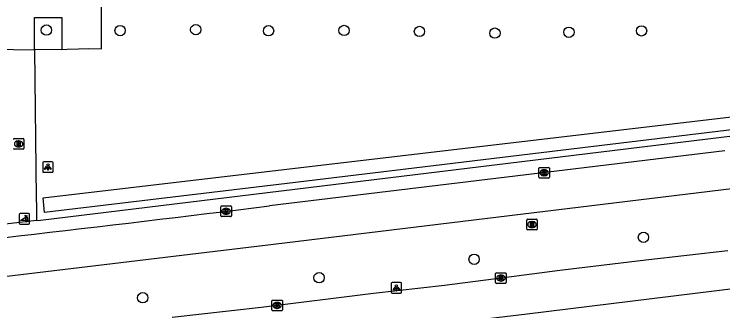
# Model space of a CAD drawing. Extents: x 161477 to 163040, y 383680 to 384868.
# Drawn here: x 161823.4 to 161890.4, y 384034 to 384062 of the extents above; entities that cross this region are included whole.
import ezdxf

# ---------------------------------------------------------------- set-up
doc = ezdxf.new("R2010")
doc.units = 0
for name, color, linetype in [('IMGEO_Boom', 7, 'Continuous'), ('IMGEO_Fietspad_gesloten', 7, 'Continuous'), ('IMGEO_Fietspad_open', 7, 'Continuous'), ('IMGEO_Groenvoorziening', 7, 'Continuous'), ('IMGEO_Haag', 7, 'Continuous'), ('IMGEO_Kolk', 7, 'Continuous'), ('IMGEO_Lichtpunt', 7, 'Continuous'), ('IMGEO_Poller', 7, 'Continuous'), ('IMGEO_Rijbaan_lokaal_gesloten', 7, 'Continuous'), ('IMGEO_Rioolput', 7, 'Continuous'), ('IMGEO_Voetpad_open', 7, 'Continuous')]:
    doc.layers.add(name, color=color, linetype=linetype)

msp = doc.modelspace()

# ---------------------------------------------------------------- linework, layer by layer
at = {"layer": 'IMGEO_Boom'}
for centre in [(161826.476, 384060.48), (161833.45, 384060.427), (161840.597, 384060.521), (161847.475, 384060.422), (161854.616, 384060.446), (161861.742, 384060.351), (161875.871, 384060.276), (161882.732, 384060.407), (161868.872, 384060.192), (161882.911, 384040.92), (161866.909, 384038.844), (161852.248, 384037.112), (161835.585, 384035.217)]:
    msp.add_circle(centre, 0.489, dxfattribs=at)
at = {"layer": 'IMGEO_Fietspad_gesloten'}
for points in [[(161890.591, 384049.076), (161847.567, 384043.886)], [(161782.08, 384032.349), (161789.879, 384033.126), (161791.016, 384033.255), (161792.05, 384033.368), (161793.606, 384033.742), (161822.49, 384037.235), (161847.953, 384040.275), (161896.962, 384046.212)]]:
    msp.add_lwpolyline(points, dxfattribs=at)
msp.add_arc((161441.594, 387334.764), 3315.825, 276.207216, 277.032656, dxfattribs=at)
at = {"layer": 'IMGEO_Fietspad_open'}
for points in [[(161821.363, 384058.691), (161825.37, 384058.621)], [(161825.37, 384058.621), (161825.523, 384044.663), (161825.534, 384043.792), (161825.55, 384042.509)], [(161825.55, 384042.509), (161821.498, 384042.037)]]:
    msp.add_lwpolyline(points, dxfattribs=at)
at = {"layer": 'IMGEO_Groenvoorziening'}
msp.add_lwpolyline([(161827.939, 384058.663), (161825.37, 384058.621)], dxfattribs=at)
at = {"layer": 'IMGEO_Haag'}
msp.add_lwpolyline([(161891.78, 384051.119), (161849.248, 384045.991), (161826.315, 384043.257), (161826.166, 384044.649), (161891.768, 384052.371)], dxfattribs=at)
at = {"layer": 'IMGEO_Kolk'}
for p, q in [((161873.023, 384046.587), (161873.023, 384047.439)), ((161873.098, 384047.513), (161873.95, 384047.513)), ((161874.024, 384047.439), (161874.024, 384046.587)), ((161873.534, 384046.733), (161873.509, 384046.733)), ((161873.511, 384047.293), (161873.536, 384047.293)), ((161873.95, 384046.513), (161873.098, 384046.513)), ((161842.962, 384042.952), (161842.962, 384043.804)), ((161843.037, 384043.878), (161843.889, 384043.878)), ((161843.45, 384043.658), (161843.475, 384043.658)), ((161843.963, 384043.804), (161843.963, 384042.952)), ((161843.889, 384042.878), (161843.037, 384042.878)), ((161843.473, 384043.098), (161843.448, 384043.098)), ((161868.939, 384036.649), (161868.939, 384037.501)), ((161869.014, 384037.575), (161869.866, 384037.575)), ((161869.427, 384037.355), (161869.452, 384037.355)), ((161869.94, 384037.501), (161869.94, 384036.649)), ((161869.45, 384036.795), (161869.425, 384036.795)), ((161869.866, 384036.575), (161869.014, 384036.575)), ((161847.79, 384034.069), (161847.79, 384034.921)), ((161847.865, 384034.995), (161848.717, 384034.995)), ((161848.278, 384034.775), (161848.303, 384034.775)), ((161848.791, 384034.921), (161848.791, 384034.069)), ((161848.717, 384033.995), (161847.865, 384033.995)), ((161848.301, 384034.215), (161848.276, 384034.215))]:
    msp.add_line(p, q, dxfattribs=at)
for points in [[(161873.023, 384046.587), (161873.023, 384047.439)], [(161873.098, 384047.513), (161873.95, 384047.513)], [(161874.024, 384047.439), (161874.024, 384046.587)], [(161873.344, 384047.213), (161873.467, 384047.213), (161873.467, 384047.062), (161873.597, 384047.213), (161873.761, 384047.213), (161873.615, 384047.062), (161873.768, 384046.813), (161873.616, 384046.813), (161873.531, 384046.977), (161873.467, 384046.91), (161873.467, 384046.813), (161873.344, 384046.813), (161873.344, 384047.213)], [(161873.95, 384046.513), (161873.098, 384046.513)], [(161842.962, 384042.952), (161842.962, 384043.804)], [(161843.037, 384043.878), (161843.889, 384043.878)], [(161843.283, 384043.578), (161843.406, 384043.578), (161843.406, 384043.427), (161843.536, 384043.578), (161843.7, 384043.578), (161843.554, 384043.427), (161843.707, 384043.178), (161843.555, 384043.178), (161843.47, 384043.342), (161843.406, 384043.275), (161843.406, 384043.178), (161843.283, 384043.178), (161843.283, 384043.578)], [(161843.963, 384043.804), (161843.963, 384042.952)], [(161843.889, 384042.878), (161843.037, 384042.878)], [(161868.939, 384036.649), (161868.939, 384037.501)], [(161869.014, 384037.575), (161869.866, 384037.575)], [(161869.94, 384037.501), (161869.94, 384036.649)], [(161869.26, 384037.275), (161869.383, 384037.275), (161869.383, 384037.124), (161869.513, 384037.275), (161869.677, 384037.275), (161869.531, 384037.124), (161869.684, 384036.875), (161869.532, 384036.875), (161869.447, 384037.039), (161869.383, 384036.972), (161869.383, 384036.875), (161869.26, 384036.875), (161869.26, 384037.275)], [(161869.866, 384036.575), (161869.014, 384036.575)], [(161847.79, 384034.069), (161847.79, 384034.921)], [(161847.865, 384034.995), (161848.717, 384034.995)], [(161848.111, 384034.695), (161848.234, 384034.695), (161848.234, 384034.544), (161848.364, 384034.695), (161848.528, 384034.695), (161848.382, 384034.544), (161848.535, 384034.295), (161848.383, 384034.295), (161848.298, 384034.459), (161848.234, 384034.392), (161848.234, 384034.295), (161848.111, 384034.295), (161848.111, 384034.695)], [(161848.791, 384034.921), (161848.791, 384034.069)], [(161848.717, 384033.995), (161847.865, 384033.995)]]:
    msp.add_lwpolyline(points, dxfattribs=at)
for centre, start, end in [((161873.1, 384047.437), 91.55205, 178.44795), ((161873.1, 384047.437), 91.55205, 178.44795), ((161873.948, 384047.437), 1.55205, 88.44795), ((161873.948, 384047.437), 1.55205, 88.44795), ((161873.1, 384046.589), 181.55205, 268.44795), ((161873.1, 384046.589), 181.55205, 268.44795), ((161873.948, 384046.589), 271.55205, 358.44795), ((161873.948, 384046.589), 271.55205, 358.44795), ((161843.039, 384043.802), 91.55205, 178.44795), ((161843.039, 384043.802), 91.55205, 178.44795), ((161843.887, 384043.802), 1.55205, 88.44795), ((161843.887, 384043.802), 1.55205, 88.44795), ((161843.039, 384042.954), 181.55205, 268.44795), ((161843.039, 384042.954), 181.55205, 268.44795), ((161843.887, 384042.954), 271.55205, 358.44795), ((161843.887, 384042.954), 271.55205, 358.44795), ((161869.016, 384037.499), 91.55205, 178.44795), ((161869.016, 384037.499), 91.55205, 178.44795), ((161869.864, 384037.499), 1.55205, 88.44795), ((161869.864, 384037.499), 1.55205, 88.44795), ((161869.016, 384036.651), 181.55205, 268.44795), ((161869.016, 384036.651), 181.55205, 268.44795), ((161869.864, 384036.651), 271.55205, 358.44795), ((161869.864, 384036.651), 271.55205, 358.44795), ((161847.867, 384034.919), 91.55205, 178.44795), ((161847.867, 384034.919), 91.55205, 178.44795), ((161848.715, 384034.919), 1.55205, 88.44795), ((161848.715, 384034.919), 1.55205, 88.44795), ((161847.867, 384034.071), 181.55205, 268.44795), ((161847.867, 384034.071), 181.55205, 268.44795), ((161848.715, 384034.071), 271.55205, 358.44795), ((161848.715, 384034.071), 271.55205, 358.44795)]:
    msp.add_arc(centre, 0.0765, start, end, dxfattribs=at)
for centre, major_axis, ratio, start_param, end_param in [((161873.51, 384047.013), (-0.387, 0.002), 0.722429, 4.712389, 7.853982), ((161873.535, 384047.013), (-0.39, 0.002), 0.717154, 1.570796, 4.712389), ((161843.449, 384043.378), (-0.387, 0.002), 0.722429, 4.712389, 7.853982), ((161843.474, 384043.378), (-0.39, 0.002), 0.717154, 1.570796, 4.712389), ((161869.426, 384037.075), (-0.387, 0.002), 0.722429, 4.712389, 7.853982), ((161869.451, 384037.075), (-0.39, 0.002), 0.717154, 1.570796, 4.712389), ((161848.277, 384034.495), (-0.387, 0.002), 0.722429, 4.712389, 7.853982), ((161848.302, 384034.495), (-0.39, 0.002), 0.717154, 1.570796, 4.712389)]:
    msp.add_ellipse(centre, major_axis=major_axis, ratio=ratio, start_param=start_param, end_param=end_param, dxfattribs=at)
at = {"layer": 'IMGEO_Lichtpunt'}
for p, q in [((161827.031, 384048.053), (161826.223, 384048.053)), ((161827.031, 384048.053), (161826.223, 384048.053)), ((161826.129, 384047.958), (161826.129, 384047.151)), ((161826.129, 384047.958), (161826.129, 384047.151)), ((161827.125, 384047.151), (161827.125, 384047.958)), ((161827.125, 384047.151), (161827.125, 384047.958)), ((161826.223, 384047.057), (161827.031, 384047.057)), ((161826.223, 384047.057), (161827.031, 384047.057)), ((161859.961, 384036.644), (161859.153, 384036.644)), ((161859.961, 384036.644), (161859.153, 384036.644)), ((161859.059, 384036.549), (161859.059, 384035.742)), ((161859.059, 384036.549), (161859.059, 384035.742)), ((161860.055, 384035.742), (161860.055, 384036.549)), ((161860.055, 384035.742), (161860.055, 384036.549)), ((161859.153, 384035.648), (161859.961, 384035.648)), ((161859.153, 384035.648), (161859.961, 384035.648))]:
    msp.add_line(p, q, dxfattribs=at)
for points in [[(161826.503, 384047.622), (161826.542, 384047.594), (161826.354, 384047.332), (161826.316, 384047.359), (161826.503, 384047.622)], [(161826.605, 384047.574), (161826.652, 384047.574), (161826.652, 384047.252), (161826.605, 384047.252), (161826.605, 384047.574)], [(161826.715, 384047.594), (161826.753, 384047.621), (161826.94, 384047.359), (161826.901, 384047.331), (161826.715, 384047.594)], [(161859.433, 384036.213), (161859.472, 384036.185), (161859.284, 384035.923), (161859.246, 384035.95), (161859.433, 384036.213)], [(161859.535, 384036.165), (161859.582, 384036.165), (161859.582, 384035.843), (161859.535, 384035.843), (161859.535, 384036.165)], [(161859.645, 384036.185), (161859.683, 384036.212), (161859.87, 384035.95), (161859.831, 384035.922), (161859.645, 384036.185)]]:
    msp.add_lwpolyline(points, dxfattribs=at)
for centre in [(161826.628, 384047.756), (161859.558, 384036.347)]:
    msp.add_circle(centre, 0.0994, dxfattribs=at)
for centre, start, end in [((161826.223, 384047.958), 90, 180), ((161826.223, 384047.958), 90, 180), ((161827.031, 384047.958), 0, 90), ((161827.031, 384047.958), 0, 90), ((161826.223, 384047.151), 180, 270), ((161826.223, 384047.151), 180, 270), ((161827.031, 384047.151), 270, 0), ((161827.031, 384047.151), 270, 360), ((161859.153, 384036.549), 90, 180), ((161859.153, 384036.549), 90, 180), ((161859.961, 384036.549), 0, 90), ((161859.961, 384036.549), 0, 90), ((161859.153, 384035.742), 180, 270), ((161859.153, 384035.742), 180, 270), ((161859.961, 384035.742), 270, 0), ((161859.961, 384035.742), 270, 360)]:
    msp.add_arc(centre, 0.0946, start, end, dxfattribs=at)
at = {"layer": 'IMGEO_Poller'}
for p, q in [((161823.902, 384043.065), (161823.902, 384042.258)), ((161823.902, 384043.065), (161823.902, 384042.258)), ((161824.804, 384043.16), (161823.996, 384043.16)), ((161824.804, 384043.16), (161823.996, 384043.16)), ((161824.898, 384042.258), (161824.898, 384043.065)), ((161824.898, 384042.258), (161824.898, 384043.065)), ((161823.996, 384042.163), (161824.804, 384042.163)), ((161823.996, 384042.163), (161824.804, 384042.163))]:
    msp.add_line(p, q, dxfattribs=at)
for points in [[(161824.537, 384042.516), (161824.024, 384042.516), (161824.454, 384042.791)], [(161824.581, 384042.889), (161824.569, 384042.816), (161824.444, 384043.021)], [(161824.444, 384043.021), (161824.675, 384042.955), (161824.604, 384042.923)], [(161824.597, 384042.344), (161824.663, 384042.575), (161824.693, 384042.507)], [(161824.729, 384042.48), (161824.801, 384042.469), (161824.597, 384042.344)]]:
    msp.add_lwpolyline(points, dxfattribs=at)
for centre, radius, start, end in [((161823.996, 384043.065), 0.0946, 90, 180), ((161823.996, 384043.065), 0.0946, 90, 180), ((161824.209, 384042.566), 0.332, 351.32473, 42.4854), ((161824.223, 384042.576), 0.476, 351.75274, 41.16905), ((161824.223, 384042.576), 0.516, 349.35686, 42.29123), ((161824.804, 384043.065), 0.0946, 0, 90), ((161824.804, 384043.065), 0.0946, 0, 90), ((161823.996, 384042.258), 0.0946, 180, 270), ((161823.996, 384042.258), 0.0946, 180, 270), ((161824.804, 384042.258), 0.0946, 270, 0), ((161824.804, 384042.258), 0.0946, 270, 0)]:
    msp.add_arc(centre, radius, start, end, dxfattribs=at)
at = {"layer": 'IMGEO_Rijbaan_lokaal_gesloten'}
for points in [[(162246.408, 384079.189), (162227.626, 384076.889), (162181.187, 384071.188), (162137.796, 384065.987), (162093.056, 384060.636), (162050.016, 384055.235), (162024.421, 384052.135), (162005.138, 384049.833), (161993.828, 384048.483), (161960.735, 384044.482), (161945.288, 384042.532), (161917.195, 384039.231), (161895.749, 384036.581), (161871.905, 384033.68), (161827.864, 384028.429), (161795.621, 384024.429), (161753.08, 384019.028), (161721.837, 384015.377), (161706.74, 384013.577), (161696.893, 384013.027), (161694.855, 384012.926)], [(161890.894, 384039.656), (161883.145, 384038.766), (161875.008, 384037.786), (161869.714, 384037.111), (161864.1, 384036.367), (161857.408, 384035.62), (161846.778, 384034.306), (161838.36, 384033.362)]]:
    msp.add_lwpolyline(points, dxfattribs=at)
at = {"layer": 'IMGEO_Rioolput'}
for p, q in [((161823.435, 384050.238), (161824.287, 384050.238)), ((161823.848, 384050.018), (161823.873, 384050.018)), ((161824.361, 384050.164), (161824.361, 384049.312)), ((161823.871, 384049.458), (161823.846, 384049.458)), ((161824.287, 384049.238), (161823.435, 384049.238)), ((161871.878, 384041.702), (161871.878, 384042.554)), ((161871.953, 384042.628), (161872.805, 384042.628)), ((161872.366, 384042.408), (161872.391, 384042.408)), ((161872.879, 384042.554), (161872.879, 384041.702)), ((161872.805, 384041.628), (161871.953, 384041.628)), ((161872.389, 384041.848), (161872.364, 384041.848))]:
    msp.add_line(p, q, dxfattribs=at)
for points in [[(161823.435, 384050.238), (161824.287, 384050.238)], [(161824.361, 384050.164), (161824.361, 384049.312)], [(161823.949, 384049.936), (161823.697, 384049.938), (161823.697, 384049.538)], [(161823.697, 384049.538), (161823.821, 384049.538), (161823.821, 384049.7), (161823.832, 384049.7)], [(161823.875, 384049.857), (161823.821, 384049.857), (161823.821, 384049.776)], [(161823.821, 384049.776), (161823.873, 384049.776)], [(161823.879, 384049.671), (161823.95, 384049.538), (161824.09, 384049.538), (161824.025, 384049.664)], [(161824.287, 384049.238), (161823.435, 384049.238)], [(161871.878, 384041.702), (161871.878, 384042.554)], [(161871.953, 384042.628), (161872.805, 384042.628)], [(161872.467, 384042.326), (161872.215, 384042.328), (161872.215, 384041.928)], [(161872.215, 384041.928), (161872.339, 384041.928), (161872.339, 384042.09), (161872.35, 384042.09)], [(161872.393, 384042.247), (161872.339, 384042.247), (161872.339, 384042.166)], [(161872.339, 384042.166), (161872.391, 384042.166)], [(161872.397, 384042.061), (161872.468, 384041.928), (161872.608, 384041.928), (161872.543, 384042.054)], [(161872.879, 384042.554), (161872.879, 384041.702)], [(161872.805, 384041.628), (161871.953, 384041.628)]]:
    msp.add_lwpolyline(points, dxfattribs=at)
for centre, radius, start, end in [((161823.437, 384050.162), 0.0765, 91.55205, 178.44795), ((161823.437, 384050.162), 0.0765, 91.55205, 178.44795), ((161824.285, 384050.162), 0.0765, 1.55205, 88.44795), ((161824.285, 384050.162), 0.0765, 1.55205, 88.44795), ((161823.831, 384049.647), 0.0533, 26.02933, 88.69889), ((161823.857, 384049.965), 0.19, 274.7715, 282.96867), ((161823.881, 384049.761), 0.0964, 77.00612, 93.18647), ((161823.895, 384049.818), 0.0378, 276.66336, 79.67722), ((161823.948, 384049.826), 0.109, 350.36119, 89.41601), ((161823.946, 384049.826), 0.112, 277.58423, 350.98172), ((161823.93, 384049.611), 0.108, 29.51342, 73.79051), ((161823.437, 384049.314), 0.0765, 181.55205, 268.44795), ((161823.437, 384049.314), 0.0765, 181.55205, 268.44795), ((161824.285, 384049.314), 0.0765, 271.55205, 358.44795), ((161824.285, 384049.314), 0.0765, 271.55205, 358.44795), ((161871.955, 384042.552), 0.0765, 91.55205, 178.44795), ((161871.955, 384042.552), 0.0765, 91.55205, 178.44795), ((161872.349, 384042.037), 0.0533, 26.02933, 88.69889), ((161872.375, 384042.355), 0.19, 274.7715, 282.96867), ((161872.399, 384042.151), 0.0964, 77.00612, 93.18647), ((161872.413, 384042.208), 0.0378, 276.66336, 79.67722), ((161872.466, 384042.216), 0.109, 350.36119, 89.41601), ((161872.464, 384042.216), 0.112, 277.58423, 350.98172), ((161872.448, 384042.001), 0.108, 29.51342, 73.79051), ((161872.803, 384042.552), 0.0765, 1.55205, 88.44795), ((161872.803, 384042.552), 0.0765, 1.55205, 88.44795), ((161871.955, 384041.704), 0.0765, 181.55205, 268.44795), ((161871.955, 384041.704), 0.0765, 181.55205, 268.44795), ((161872.803, 384041.704), 0.0765, 271.55205, 358.44795), ((161872.803, 384041.704), 0.0765, 271.55205, 358.44795)]:
    msp.add_arc(centre, radius, start, end, dxfattribs=at)
for centre, major_axis, ratio, start_param, end_param in [((161823.847, 384049.738), (-0.387, 0.002), 0.722429, 4.712389, 7.853982), ((161823.872, 384049.738), (-0.39, 0.002), 0.717154, 1.570796, 4.712389), ((161872.365, 384042.128), (-0.387, 0.002), 0.722429, 4.712389, 7.853982), ((161872.39, 384042.128), (-0.39, 0.002), 0.717154, 1.570796, 4.712389)]:
    msp.add_ellipse(centre, major_axis=major_axis, ratio=ratio, start_param=start_param, end_param=end_param, dxfattribs=at)
at = {"layer": 'IMGEO_Voetpad_open'}
for points in [[(161827.939, 384058.663), (161828.446, 384058.674), (161829.511, 384058.7), (161830.463, 384058.737), (161831.687, 384058.722), (161831.687, 384062.726)], [(161825.37, 384058.621), (161825.344, 384061.681), (161827.954, 384061.666), (161827.939, 384058.663)], [(161825.55, 384042.509), (161825.919, 384042.554), (161891.59, 384050.536)]]:
    msp.add_lwpolyline(points, dxfattribs=at)

doc.saveas('drawing.dxf')
